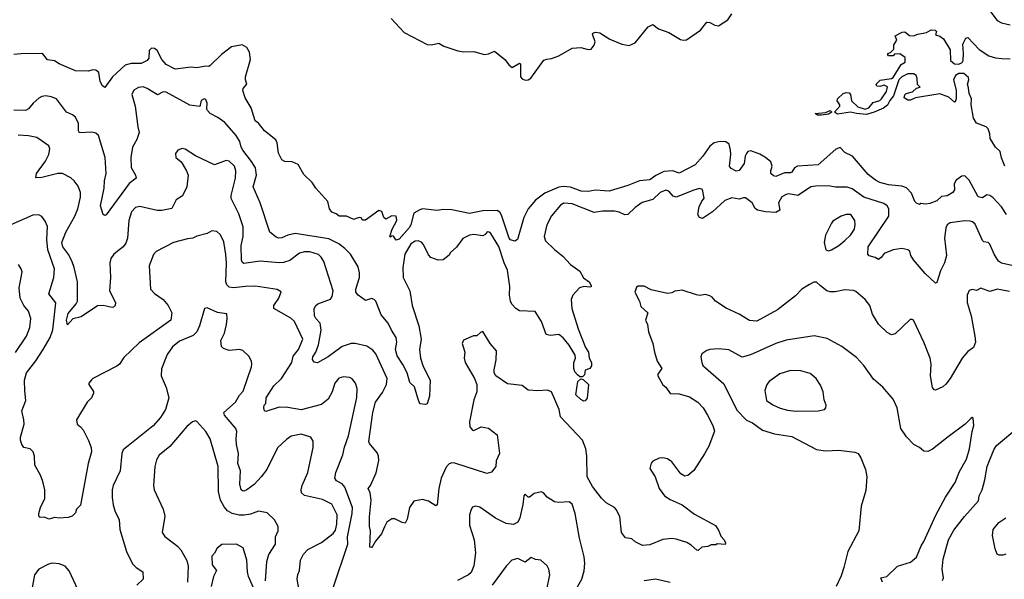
# Model space of a CAD drawing. Extents: x 1771496 to 1971148, y 471553 to 643630.
# Tile 435 of 656: x 1896895 to 1903614, y 564535 to 568356. Entities that reach past the tile are written whole.
import ezdxf

# ---------------------------------------------------------------- set-up
doc = ezdxf.new("R2010")
doc.units = 0

msp = doc.modelspace()

# ---------------------------------------------------------------- linework, layer by layer
at = {"layer": '0CON10XD'}
for points in [[(1899430, 568365), (1899519.5, 568269.5), (1899675, 568187.3), (1899705.3, 568184.7), (1899755, 568196.5), (1899789.4, 568175), (1899885, 568143.5), (1899925, 568136.9), (1899995, 568138.9), (1900065, 568118.2), (1900095, 568122), (1900135, 568140), (1900205.2, 568085.2), (1900235, 568044.4), (1900255, 568030.6), (1900305, 568059.2), (1900313.3, 568055), (1900312.3, 567965), (1900325, 567951.1), (1900345, 567944), (1900365, 567945.5), (1900383.3, 567956.7), (1900471.2, 568078.8), (1900492.9, 568087.1), (1900525, 568091.6), (1900575, 568109.3), (1900665, 568161.7), (1900725, 568165.3), (1900775, 568151.8), (1900794.7, 568155.3), (1900815, 568182.9), (1900821.2, 568205), (1900803.4, 568256.6), (1900806.2, 568265), (1900825, 568270.5), (1900855, 568266.2), (1900923.1, 568223.1), (1901005, 568189.2), (1901055, 568180), (1901095, 568197.3), (1901185, 568306), (1901215, 568322.5), (1901255, 568294.5), (1901325, 568268.8), (1901405, 568221.1), (1901425, 568215.5), (1901445, 568217.9), (1901541.1, 568285), (1901585, 568338), (1901605, 568337.1), (1901637.8, 568317.8), (1901665, 568314.5), (1901728.2, 568355), (1901754.7, 568395)], [(1903515, 568416.5), (1903565, 568351.1), (1903595, 568334.4), (1903655, 568321.9)], [(1903369.6, 567889.6), (1903363.5, 567915), (1903373.3, 567945), (1903370.7, 567960.7), (1903338.1, 567988.1), (1903305, 567989.2), (1903280.4, 567975), (1903268.5, 567945), (1903285.3, 567875), (1903285.4, 567814.6), (1903280, 567795), (1903275, 567793.3), (1903236.1, 567826.1), (1903175, 567850), (1903007.5, 567822.5), (1902975, 567807.5), (1902955, 567806.7), (1902931.7, 567821.7), (1902935, 567842.5), (1902945, 567852.5), (1902987, 567863), (1903015, 567887.5), (1903040, 567895), (1903023, 567913), (1903020, 567955), (1903012.5, 567975), (1902995.9, 567985.9), (1902955, 567985.5), (1902915, 567965.7), (1902893.7, 567946.3), (1902859.2, 567835), (1902833.1, 567805), (1902816.7, 567773.3), (1902789.2, 567750.8), (1902726.6, 567723.4), (1902675, 567708.2), (1902604.6, 567714.6), (1902565, 567725.6), (1902475, 567711.8), (1902455.8, 567725), (1902491.9, 567765), (1902491.4, 567775), (1902473, 567803), (1902476.2, 567815), (1902515, 567851.4), (1902535, 567858.6), (1902555, 567856.2), (1902564.2, 567844.2), (1902571.2, 567801.2), (1902615, 567761.4), (1902665, 567745.5), (1902689.4, 567755), (1902718.9, 567791.1), (1902765, 567804.5), (1902777.1, 567815), (1902811.4, 567865), (1902816.9, 567896.9), (1902795, 567908.9), (1902765, 567900), (1902745, 567902.5), (1902740, 567915), (1902767.1, 567942.9), (1902845, 567954.3), (1902855, 567961.2), (1902910, 568050), (1902937.5, 568065), (1902938.3, 568098.3), (1902901.7, 568121.7), (1902865, 568120), (1902855, 568110), (1902825, 568110), (1902820, 568115), (1902820, 568125), (1902838.3, 568131.7), (1902860, 568155), (1902860, 568185), (1902880, 568215), (1902870, 568245), (1902918.3, 568271.7), (1902935, 568272.5), (1902967.5, 568247.5), (1902993.6, 568246.4), (1903025, 568258), (1903082.5, 568267.5), (1903115, 568286.7), (1903142.5, 568285), (1903152.5, 568275), (1903145, 568252.5), (1903175, 568243.8), (1903198.8, 568225), (1903245, 568150), (1903248, 568078), (1903274.7, 568054.7), (1903305, 568051.8), (1903326.1, 568063.9), (1903333.4, 568076.6), (1903335.7, 568125.7), (1903332.1, 568187.9), (1903350.9, 568229.1), (1903365, 568234), (1903442.1, 568152.1), (1903509.4, 568109.4), (1903555, 568096), (1903598.3, 568091.7), (1903655, 568088.8)], [(1903629.5, 567025), (1903595, 567078.1), (1903535, 567142.5), (1903515, 567156), (1903495, 567160), (1903465, 567139.2), (1903435, 567146.2), (1903375, 567261.2), (1903345, 567288.8), (1903325, 567286.7), (1903285, 567261.2), (1903272.9, 567235), (1903274.4, 567195), (1903262.5, 567175), (1903225, 567153.1), (1903185, 567148), (1903155, 567118.1), (1903105, 567100.5), (1903075.7, 567095.7), (1903045, 567100), (1903035, 567093.3), (1903015, 567102.5), (1903003.3, 567115), (1902981.7, 567171.7), (1902947.3, 567207.3), (1902915, 567219.4), (1902825, 567229.2), (1902765, 567244), (1902735, 567259.2), (1902685, 567299.2), (1902578.8, 567425), (1902525, 567449.4), (1902495, 567484), (1902465, 567472.5), (1902345, 567365.9), (1902203.9, 567356.1), (1902183.1, 567345), (1902165, 567314.2), (1902155, 567309.2), (1902115, 567309.4), (1902055, 567285.2), (1902038.9, 567288.9), (1902020.8, 567305), (1902020, 567325), (1902031.1, 567355), (1902020.6, 567385), (1901985.4, 567415), (1901945, 567438.6), (1901885, 567461.5), (1901865, 567455.6), (1901855, 567442.5), (1901846.7, 567425), (1901839.4, 567375), (1901805, 567326), (1901785, 567322.5), (1901749.4, 567339.4), (1901738.9, 567355), (1901748.2, 567435), (1901745.5, 567464.5), (1901735.8, 567505.8), (1901715, 567522.7), (1901675, 567523.5), (1901635, 567514.4), (1901605, 567492.9), (1901556.7, 567423.3), (1901505, 567365.8), (1901395, 567308.2), (1901353.4, 567323.4), (1901291.1, 567318.9), (1901237.1, 567292.8), (1901195, 567263.5), (1901125, 567256.3), (1901045, 567223.4), (1900916.7, 567185), (1900825, 567192.2), (1900775, 567183.5), (1900726, 567186), (1900655, 567211.6), (1900605, 567216.7), (1900575, 567212.2), (1900479.1, 567170.9), (1900416.1, 567123.9), (1900365.5, 567064.5), (1900335.6, 567005), (1900292.9, 566855), (1900275, 566842.9), (1900245, 566853.1), (1900235, 566864.4), (1900182.2, 567022.2), (1900170.8, 567040.8), (1900153, 567053), (1900055, 567050.4), (1899965, 567032.9), (1899845, 567057.5), (1899785, 567059.5), (1899745, 567053.3), (1899645, 567063.8), (1899625, 567058.8), (1899585, 567033.8), (1899563.8, 566955), (1899552, 566935), (1899485, 566858), (1899465, 566850), (1899445, 566877.5), (1899435, 566880), (1899425, 566870), (1899420, 566875), (1899436, 566925), (1899469.2, 566985), (1899463.6, 567013.6), (1899435, 567016.7), (1899393, 566993), (1899380, 567005), (1899366.2, 567046.2), (1899345, 567052.5), (1899255, 566986.7), (1899235, 566987.5), (1899225, 567002.5), (1899215, 567006.2), (1899192, 566998), (1899175, 566991.2), (1899125, 567013.3), (1899075, 567013.3), (1899055, 567030), (1899025, 567042.5), (1899010, 567065), (1898998.8, 567115), (1898916.7, 567205), (1898890, 567245), (1898835, 567300), (1898796.4, 567366.4), (1898755, 567385.8), (1898705, 567386.7), (1898685, 567400), (1898661.4, 567445), (1898651.4, 567515), (1898642, 567535), (1898565, 567597.5), (1898525, 567650), (1898501.2, 567665), (1898474.3, 567754.3), (1898433.2, 567823.2), (1898418.3, 567871.7), (1898421.2, 567885), (1898444, 567915), (1898435.8, 567945), (1898437.1, 567965), (1898469.2, 568085), (1898462.2, 568135), (1898445, 568166.9), (1898413.8, 568183.8), (1898340.3, 568169.8), (1898272.6, 568117.4), (1898195, 568042), (1898185, 568036), (1898165, 568038.8), (1898101.7, 568028.3), (1898065, 568032), (1897955, 568018), (1897895, 568050), (1897864.1, 568084.1), (1897833.5, 568145), (1897815, 568158.8), (1897795, 568160.9), (1897778.5, 568145), (1897776.4, 568093.6), (1897765, 568076.2), (1897725, 568056), (1897655, 568057.5), (1897614, 568045), (1897528.8, 567965), (1897475, 567893.3), (1897460, 567905), (1897445, 567933.3), (1897434, 567995), (1897415, 568010.8), (1897395, 568013.8), (1897365, 568003.3), (1897275, 568006), (1897165, 568053.8), (1897132.5, 568075), (1897085, 568082.5), (1897050, 568125), (1896905, 568123.8), (1896855, 568118)], [(1903665, 566678.5), (1903595, 566694.3), (1903575, 566708), (1903545.3, 566755), (1903515, 566822.2), (1903505, 566834.2), (1903475, 566838.1), (1903465, 566849.4), (1903415, 566959.2), (1903396.2, 566976.2), (1903381.1, 566981.1), (1903345, 566982.7), (1903245, 566969.5), (1903224.3, 566955), (1903215.5, 566934.5), (1903205.4, 566865), (1903218.8, 566745), (1903205.6, 566695), (1903177.9, 566642.1), (1903155, 566562.5), (1903145, 566556.7), (1903075, 566622.2), (1902995, 566715.7), (1902977.5, 566745), (1902969.2, 566775), (1902955.6, 566785.6), (1902915, 566793.5), (1902855, 566785.5), (1902795, 566758.6), (1902775, 566732), (1902755, 566718.8), (1902732.2, 566732.2), (1902692.8, 566742.8), (1902684, 566755), (1902685.7, 566805), (1902826.9, 567015), (1902826.4, 567065), (1902815.3, 567085.3), (1902791.1, 567101.1), (1902655.7, 567145), (1902575, 567200), (1902541.9, 567211.9), (1902462.6, 567212.6), (1902415, 567221.4), (1902325, 567219.4), (1902295, 567215.6), (1902264.7, 567195.3), (1902205.4, 567154.6), (1902143.7, 567166.3), (1902125, 567163.3), (1902095, 567145.7), (1902072.5, 567105), (1902081.5, 567055), (1902055, 567038.9), (1901985, 567043), (1901930, 567055), (1901915, 567066.9), (1901894.5, 567105), (1901848.6, 567138.6), (1901835, 567140.3), (1901805, 567130.3), (1901755, 567139), (1901707.7, 567122.3), (1901622.7, 567045), (1901555, 566997.5), (1901534, 567005), (1901522.2, 567025), (1901532.3, 567077.7), (1901547, 567113), (1901565, 567137.5), (1901555, 567196.2), (1901535, 567202.5), (1901495, 567191.9), (1901375, 567143.3), (1901355, 567151.9), (1901325, 567185.7), (1901305, 567191.4), (1901266, 567175), (1901215, 567128.6), (1901142.6, 567107.4), (1901095, 567073.1), (1901045, 567025.6), (1901025, 567024.5), (1900985, 567042.7), (1900955, 567047.9), (1900872.2, 567047.8), (1900815, 567038.5), (1900665, 567099.1), (1900607.3, 567102.7), (1900585, 567088.6), (1900525, 567015.6), (1900493.3, 566955), (1900474.4, 566875), (1900484.2, 566845), (1900545, 566786), (1900602.3, 566742.3), (1900654.2, 566684.2), (1900718.7, 566638.7), (1900743.6, 566593.6), (1900782, 566565), (1900795, 566540), (1900795, 566532.5), (1900785, 566528.8), (1900745, 566534), (1900715, 566525.7), (1900668.8, 566475), (1900658.7, 566445), (1900663.3, 566385), (1900706, 566245), (1900756.8, 566116.8), (1900777.2, 566085), (1900781.1, 566045), (1900796.7, 566015), (1900798.3, 565991.7), (1900785, 565974), (1900755, 565963.3), (1900748.8, 565931.2), (1900735, 565917.1), (1900717.9, 565917.9), (1900701.1, 565931.1), (1900682.6, 565952.6), (1900676.5, 565975), (1900677.2, 566015), (1900687.6, 566045), (1900685.3, 566065), (1900645, 566134.5), (1900605, 566182.9), (1900575, 566205.6), (1900515, 566198.6), (1900487.3, 566207.3), (1900455.7, 566295), (1900413.6, 566363.6), (1900305, 566368.8), (1900280, 566385), (1900254.3, 566414.3), (1900244, 566435), (1900236.9, 566475), (1900239.6, 566535), (1900224, 566645), (1900200.2, 566695), (1900165, 566808.1), (1900110, 566895), (1900100, 566905), (1900085, 566908), (1900071.7, 566888.3), (1900055, 566880), (1899995, 566889.4), (1899965.5, 566884.5), (1899918.6, 566861.4), (1899876.4, 566803.6), (1899833.3, 566765), (1899825, 566747.5), (1899785, 566716.2), (1899750, 566715), (1899701.7, 566731.7), (1899685, 566751.2), (1899651.7, 566821.7), (1899636.4, 566836.4), (1899615, 566845.4), (1899595, 566844.6), (1899565, 566825.4), (1899524.4, 566755), (1899510.3, 566665), (1899510.9, 566595), (1899556.5, 566505), (1899573.1, 566405), (1899619.7, 566265), (1899635.5, 566175), (1899623.8, 566105), (1899629.6, 566045), (1899648.3, 565988.3), (1899695.6, 565895), (1899690.8, 565785), (1899675, 565732.5), (1899665, 565727.5), (1899625, 565732.5), (1899611.7, 565771.7), (1899590, 565850), (1899558.1, 565878.1), (1899538.2, 565945), (1899510.8, 566000.8), (1899470.8, 566060.8), (1899458.9, 566105), (1899468.2, 566155), (1899463.5, 566185), (1899431.9, 566235), (1899409.5, 566285), (1899361.5, 566341.5), (1899325.5, 566435), (1899315, 566445.5), (1899295, 566451.5), (1899255, 566439.1), (1899205.4, 566475), (1899189.2, 566495), (1899189.1, 566515), (1899214, 566595), (1899215, 566627.5), (1899205, 566667.5), (1899152.8, 566755), (1899115, 566794.8), (1899074, 566825), (1899005, 566859.3), (1898775, 566896.1), (1898725, 566885.6), (1898685, 566866), (1898664.1, 566864.1), (1898645, 566870), (1898602, 566905), (1898536.1, 567106.1), (1898489.1, 567215), (1898511.6, 567295), (1898504.3, 567345), (1898477.9, 567387.9), (1898416.7, 567465), (1898406.2, 567485), (1898398, 567525), (1898372.9, 567565), (1898295, 567652.9), (1898248.1, 567688.1), (1898195.4, 567715.4), (1898175.8, 567735), (1898171.2, 567745), (1898175.4, 567785.4), (1898165, 567811.2), (1898155, 567816), (1898134.3, 567805), (1898125, 567763.8), (1898055, 567771.8), (1897895, 567860), (1897875, 567862.9), (1897835, 567842.2), (1897765.8, 567885.8), (1897736.9, 567896.9), (1897705, 567893.9), (1897674.5, 567875), (1897660.8, 567845), (1897682.7, 567765), (1897700.4, 567625), (1897710.9, 567585), (1897695, 567538.8), (1897665, 567486), (1897652.6, 567415), (1897655.8, 567345.8), (1897684.5, 567295), (1897689.2, 567275), (1897642.1, 567237.9), (1897485, 567024), (1897475, 567018.8), (1897464, 567025), (1897447.1, 567085), (1897472.5, 567205), (1897474.2, 567255), (1897485.6, 567305), (1897477.9, 567415), (1897431.8, 567565), (1897415, 567581.1), (1897388.3, 567588.3), (1897303.3, 567583.3), (1897296.7, 567596.7), (1897297, 567647), (1897275, 567690.6), (1897255.8, 567705.8), (1897213.9, 567723.9), (1897145.3, 567815.2), (1897109.8, 567829.8), (1897074.2, 567835.8), (1897045, 567832), (1897025, 567820), (1896986.2, 567785), (1896955, 567746.4), (1896934, 567736), (1896855, 567738.6)], [(1903618.8, 567355), (1903595, 567413.3), (1903586.9, 567456.9), (1903555, 567486.2), (1903517.5, 567545), (1903516.4, 567576.4), (1903505, 567610), (1903490, 567625), (1903425, 567650), (1903405, 567683.3), (1903387.1, 567775), (1903390, 567815), (1903375, 567852.5), (1903369.6, 567889.6)], [(1902365, 567703.8), (1902340, 567705), (1902322.5, 567715), (1902395, 567721.2), (1902425, 567735.5), (1902436.7, 567725), (1902415, 567711.1), (1902365, 567703.8)], [(1901227.5, 566085), (1901244.3, 566025), (1901277.5, 565975), (1901250, 565935), (1901250, 565925), (1901285, 565863.3), (1901305, 565846), (1901335, 565804), (1901395, 565800.8), (1901465, 565781.9), (1901523.3, 565745), (1901558.8, 565705), (1901589.2, 565655), (1901625.6, 565585.6), (1901636.9, 565546.9), (1901596.9, 565443.1), (1901568.2, 565391.8), (1901495, 565278.8), (1901455, 565243.6), (1901435, 565240), (1901408, 565255), (1901345, 565338), (1901315, 565358.6), (1901285, 565364.3), (1901258.8, 565361.2), (1901215, 565342), (1901205, 565328.8), (1901195, 565292.5), (1901232.5, 565235), (1901258.9, 565155), (1901294.6, 565104.6), (1901335, 565080), (1901415, 565042.5), (1901499.1, 564979.1), (1901643, 564903), (1901667, 564867), (1901680, 564830), (1901703.3, 564805), (1901712.5, 564785), (1901708.3, 564771.7), (1901655, 564777.5), (1901645, 564770), (1901615, 564770), (1901591.7, 564758.3), (1901550, 564755), (1901525, 564732.5), (1901515, 564733.8), (1901478.2, 564768.2), (1901447.2, 564787.2), (1901375, 564810), (1901345, 564813.1), (1901285, 564807.1), (1901195, 564771.4), (1901145, 564766.7), (1901095, 564790), (1901071.7, 564811.7), (1901029.3, 564819.3), (1901002, 564855), (1900989.5, 564965), (1900965, 565012.5), (1900954.5, 565024.5), (1900897.6, 565057.6), (1900865, 565088), (1900805, 565168), (1900768.6, 565235), (1900765.4, 565375), (1900758.2, 565425), (1900735, 565484.2), (1900585.8, 565645), (1900575.5, 565695.5), (1900525, 565815.8), (1900496.7, 565826.7), (1900431.2, 565821.2), (1900365, 565827.5), (1900325, 565858), (1900225, 565870), (1900144.4, 565924.4), (1900134, 565945), (1900132.5, 565965), (1900147.3, 566032.7), (1900150, 566095), (1900105.5, 566145.5), (1900055, 566226.7), (1900039.3, 566220.7), (1900015, 566197.5), (1899993, 566197), (1899923, 566167), (1899914, 566146), (1899933.6, 566086.4), (1899928.8, 566045), (1899936.2, 566015), (1899998.6, 565905), (1900014.3, 565865), (1900014.3, 565815), (1899995, 565761.2), (1899965, 565610), (1899968, 565575), (1899984.4, 565554.4), (1899995, 565551.2), (1900045, 565576), (1900095, 565568), (1900152.5, 565522.5), (1900170, 565395), (1900147.5, 565345), (1900144, 565305), (1900115, 565266.7), (1900082, 565258), (1899865, 565327.8), (1899845, 565330.6), (1899825.6, 565324.4), (1899805, 565301.2), (1899770.4, 565225), (1899754.3, 565155), (1899745, 565042.5), (1899735, 565036.7), (1899685, 565067.5), (1899645, 565080), (1899585, 565068), (1899555.6, 565024.4), (1899540, 564945), (1899525, 564918.8), (1899505, 564922), (1899455, 564947.5), (1899435, 564947.5), (1899400.8, 564925), (1899385, 564893.3), (1899365, 564845.8), (1899323.4, 564796.6), (1899305, 564763.8), (1899295, 564753.3), (1899284.1, 564754.1), (1899288.6, 564865), (1899281.1, 564895), (1899281.1, 564961.1), (1899293.5, 565075), (1899285.7, 565125), (1899272, 565155), (1899290, 565175), (1899328.7, 565261.3), (1899345.9, 565345.9), (1899344, 565375), (1899335.7, 565395.7), (1899281.4, 565461.4), (1899278, 565475), (1899304.1, 565675), (1899323.3, 565745), (1899370.6, 565809.4), (1899397.5, 565865), (1899401.8, 565905), (1899324.6, 566075), (1899305, 566098.9), (1899265, 566127.3), (1899185.3, 566145.3), (1899157.5, 566145), (1899095, 566124.4), (1898999.4, 566055), (1898926.4, 566013.6), (1898905, 566018.2), (1898892.7, 566035), (1898894.6, 566055), (1898916.7, 566085), (1898934.1, 566135), (1898952.8, 566235), (1898945, 566284.2), (1898917.1, 566315), (1898907.3, 566335), (1898905.5, 566385), (1898915.4, 566404.6), (1898930, 566415), (1899015, 566447.5), (1899028.1, 566465), (1899035.4, 566504.6), (1898970, 566705), (1898953.5, 566735), (1898935, 566753.5), (1898875, 566771.1), (1898839.1, 566770.9), (1898805, 566762.5), (1898738, 566712), (1898695, 566698.7), (1898665, 566696.1), (1898535, 566708.2), (1898472.3, 566697.7), (1898425, 566690.6), (1898415, 566697.5), (1898407.7, 566715), (1898405.9, 566815), (1898419.4, 566875), (1898420.9, 566940.9), (1898390.9, 567030.9), (1898339.2, 567135), (1898338.6, 567155), (1898368.2, 567275), (1898370, 567325), (1898361.4, 567355), (1898325, 567390), (1898305, 567394.3), (1898225, 567364.3), (1898095, 567427.1), (1898025, 567470.8), (1898004.4, 567475.6), (1897975, 567466), (1897958.8, 567441.2), (1897961.2, 567415), (1897996, 567385), (1898032.9, 567325), (1898044.3, 567295), (1898036.2, 567215), (1898005, 567153.3), (1897963.3, 567125), (1897932.4, 567067.6), (1897865, 567052.9), (1897833.1, 567053.1), (1897715, 567080.6), (1897685, 567073.1), (1897656.9, 567045), (1897640.5, 566985), (1897629.6, 566865), (1897619.8, 566830.2), (1897600.6, 566805), (1897537.1, 566755), (1897518.1, 566725), (1897509.4, 566695), (1897514.5, 566595), (1897508.8, 566505), (1897549.2, 566425), (1897545.9, 566404.1), (1897536.1, 566393.9), (1897525, 566391.2), (1897465.8, 566404.2), (1897425, 566402.9), (1897315, 566326.2), (1897257.6, 566312.4), (1897221.7, 566271.7), (1897214.7, 566305), (1897225, 566350), (1897281.5, 566415), (1897289.6, 566435), (1897288.5, 566565), (1897267.2, 566665), (1897253, 566703), (1897229.4, 566749.4), (1897190, 566805), (1897183.5, 566835), (1897208.9, 566905), (1897271.2, 567015), (1897292.8, 567065), (1897310, 567145), (1897309.6, 567175), (1897295, 567218.8), (1897266.3, 567256.3), (1897245, 567275.7), (1897186.7, 567305), (1897155, 567306.4), (1897045, 567278.5), (1897006.1, 567276.1), (1897010.5, 567305), (1897070.8, 567389.1), (1897094.5, 567435), (1897100.5, 567475), (1897094.3, 567495), (1897012.4, 567552.4), (1896955, 567563.9), (1896885, 567567.9)], [(1899031.1, 564468.9), (1899134.6, 564775), (1899132.8, 564825), (1899165, 564983.3), (1899166.9, 565025), (1899114.7, 565164.7), (1899095, 565186.5), (1899056.3, 565206.3), (1899046.7, 565225), (1899052.5, 565265), (1899100.8, 565385), (1899112.2, 565437.8), (1899139.6, 565515), (1899195, 565777.5), (1899197.8, 565837.8), (1899187.5, 565875), (1899165, 565903.8), (1899145, 565914), (1899105, 565917.5), (1899072.4, 565907.6), (1899046, 565875), (1899028.1, 565815), (1898999.5, 565765), (1898955, 565729.1), (1898815, 565692.6), (1898725, 565708.9), (1898665, 565709.6), (1898575, 565680), (1898565.9, 565685.9), (1898560, 565705), (1898564.2, 565725), (1898574.1, 565735.9), (1898577.5, 565775), (1898628.9, 565855), (1898680.9, 565905), (1898751.6, 566015), (1898761.7, 566058.3), (1898797.5, 566105), (1898826.7, 566175), (1898770.8, 566295), (1898745, 566318.6), (1898630, 566385), (1898629.2, 566405), (1898662.5, 566455), (1898678.3, 566498.3), (1898652.7, 566512.7), (1898505, 566535.5), (1898435, 566534.7), (1898354.7, 566524.7), (1898325, 566530.4), (1898308.2, 566545), (1898301.3, 566565), (1898307.2, 566695), (1898302.8, 566752.8), (1898288.2, 566838.2), (1898265, 566886.7), (1898240.7, 566910.7), (1898206.4, 566913.6), (1898175, 566896.2), (1898105, 566878.8), (1898075.7, 566864.3), (1898040.9, 566859.1), (1897945, 566834.4), (1897827.4, 566772.6), (1897808.3, 566751.7), (1897779.4, 566675), (1897787, 566517), (1897815, 566487.5), (1897875, 566445.8), (1897908.6, 566405), (1897932.9, 566355), (1897927.1, 566305), (1897711.4, 566148.6), (1897605, 566050), (1897575.6, 566004.4), (1897558.8, 565991.2), (1897395, 565906.7), (1897384.1, 565895.9), (1897367.5, 565875), (1897367.5, 565865), (1897397.7, 565817.7), (1897398, 565805), (1897386, 565775), (1897355.7, 565744.3), (1897282, 565625), (1897286.7, 565595), (1897310, 565575), (1897328, 565555), (1897365, 565483.3), (1897381.9, 565435), (1897385.6, 565405), (1897362.2, 565325), (1897309.5, 565040.5), (1897282.5, 565015), (1897275, 564990), (1897253, 564967), (1897225, 564956.7), (1897165, 564952), (1897135, 564956), (1897095, 564946.7), (1897065, 564960), (1897035, 564957.5), (1897026.7, 564966.7), (1897026.2, 564985), (1897036, 565025), (1897066.1, 565086.1), (1897065.9, 565145.9), (1897052.3, 565202.3), (1897038, 565245), (1896999.2, 565315), (1896995.7, 565375), (1896986.4, 565406.4), (1896965.6, 565425.6), (1896923.8, 565435), (1896908.6, 565455), (1896900.6, 565485), (1896900.6, 565505), (1896925.6, 565595), (1896924.4, 565625), (1896909.1, 565685), (1896936.2, 565755), (1896931.1, 565821.1), (1896928.8, 565895), (1896941.1, 565945), (1897005, 566025.6), (1897055.4, 566105), (1897102, 566185), (1897121.5, 566238.5), (1897142.3, 566422.3), (1897093.3, 566485), (1897128.8, 566595), (1897131.5, 566655), (1897087.5, 566785), (1897081.2, 566855), (1897085.7, 566945), (1897069.7, 566979.7), (1897045, 567011.2), (1897025, 567023.8), (1896985, 567020.8), (1896815, 566945.5)], [(1902415, 566776.7), (1902435, 566783.8), (1902485.6, 566814.4), (1902525, 566848), (1902565.4, 566884.6), (1902591.4, 566925), (1902597.3, 566957.3), (1902594.1, 566984.1), (1902567.5, 567025), (1902535, 567026), (1902500, 567015), (1902445, 566980), (1902435, 566966.7), (1902394.3, 566885), (1902386, 566835), (1902397.5, 566785), (1902415, 566776.7)], [(1896866.6, 566083.4), (1896942.2, 566195), (1896963.3, 566255), (1896971.9, 566315), (1896955.6, 566365), (1896923.5, 566405), (1896898.5, 566455), (1896891.8, 566525), (1896910.8, 566635), (1896905.6, 566655.6), (1896886, 566685)], [(1903650, 566500), (1903565, 566517.1), (1903515, 566500), (1903455, 566522.5), (1903425, 566506.7), (1903395, 566513.8), (1903375, 566506.7), (1903360, 566475), (1903361.9, 566425), (1903389.1, 566335), (1903414.3, 566195.7), (1903418.9, 566155), (1903405, 566116.7), (1903365, 566090), (1903327.5, 566045), (1903244.4, 565905.6), (1903215, 565866.7), (1903195, 565850), (1903145, 565826.2), (1903135, 565828.8), (1903123.3, 565845), (1903110, 565925), (1903114.4, 566005), (1903107.8, 566045), (1903065, 566153.8), (1902995, 566303.3), (1902985, 566310), (1902971.7, 566308.3), (1902869.1, 566210.9), (1902845, 566204.2), (1902815, 566220.8), (1902755, 566278), (1902714.6, 566344.6), (1902695.6, 566405), (1902665, 566445.8), (1902600.9, 566500.9), (1902585, 566507.5), (1902525, 566511.1), (1902461.1, 566498.9), (1902425, 566498.6), (1902403.3, 566505), (1902359.2, 566539.2), (1902333, 566563), (1902315, 566563.3), (1902285, 566548.8), (1902233.2, 566516.8), (1902189.1, 566470.9), (1902066, 566374), (1901925, 566296.9), (1901875, 566302), (1901804.2, 566344.2), (1901715.8, 566385.8), (1901644.2, 566434.2), (1901621.7, 566461.7), (1901605, 566471.2), (1901575, 566480), (1901535, 566473.8), (1901513, 566477), (1901415, 566508.8), (1901365, 566503.3), (1901345, 566490), (1901316.4, 566486.4), (1901205, 566512.5), (1901157, 566537), (1901115, 566537.5), (1901105, 566530), (1901093.3, 566495), (1901123.8, 566435), (1901135, 566397.5), (1901181.2, 566355), (1901166, 566305), (1901179.2, 566275), (1901186, 566225), (1901215.8, 566145), (1901227.5, 566085)], [(1898814.4, 564395), (1898788.6, 564535), (1898792.5, 564567.5), (1898804.2, 564595), (1898811.4, 564665), (1898832.8, 564707.2), (1898861.4, 564738.6), (1898955, 564787.1), (1899035, 564848.9), (1899049.6, 564870.4), (1899058.7, 564911.3), (1899062.3, 564975), (1899025, 565047.8), (1898960.7, 565080.7), (1898837.8, 565107.8), (1898818, 565125), (1898815.7, 565145), (1898823.1, 565175), (1898861.9, 565265), (1898898, 565435), (1898898.3, 565478.3), (1898882.5, 565505), (1898815, 565525.8), (1898747.7, 565512.3), (1898715, 565488.8), (1898655, 565433.8), (1898581.9, 565285), (1898543.1, 565235), (1898495, 565183.3), (1898445, 565145.7), (1898425, 565137.5), (1898415, 565138), (1898406.9, 565146.9), (1898397.9, 565185), (1898402.1, 565275), (1898383.8, 565325), (1898387.1, 565395), (1898373.5, 565455), (1898372.7, 565495), (1898376.2, 565545), (1898370.9, 565565), (1898293.1, 565655), (1898288.6, 565675), (1898367.1, 565745), (1898395, 565792), (1898420.2, 565819.8), (1898477.5, 565985), (1898479.2, 566005), (1898476, 566025), (1898458.8, 566058.8), (1898417, 566097), (1898395, 566104.3), (1898325, 566097.1), (1898285, 566110), (1898271.4, 566125), (1898267.8, 566165), (1898292.7, 566215), (1898306.3, 566273.7), (1898311.2, 566315), (1898307.5, 566347.5), (1898245, 566356.2), (1898175, 566387.5), (1898157, 566383), (1898122.7, 566265), (1898104.5, 566225), (1898079.7, 566200.3), (1897985, 566160), (1897938.1, 566121.9), (1897900.5, 566069.5), (1897862.7, 565972.7), (1897860, 565925), (1897895.7, 565845), (1897911.9, 565775), (1897890.6, 565695), (1897855, 565640), (1897805, 565582), (1897600.2, 565419.8), (1897591.5, 565395), (1897581.1, 565275), (1897533.1, 565175), (1897526.5, 565145), (1897525.5, 565094.5), (1897533.1, 565043.1), (1897546.2, 564996.2), (1897573.4, 564943.4), (1897578.5, 564875), (1897624.4, 564725), (1897665, 564641.2), (1897690, 564615), (1897736.2, 564585), (1897738, 564535), (1897695.4, 564494.6)], [(1902783.8, 564515), (1902772.5, 564545), (1902812.9, 564555), (1902885, 564625.5), (1902975, 564652.5), (1903015, 564685.7), (1903046.3, 564763.6), (1903065, 564792.5), (1903147.2, 564972.8), (1903213.6, 565096.4), (1903278.9, 565195), (1903308.3, 565271.7), (1903355.6, 565355), (1903376.7, 565425), (1903394.2, 565545), (1903405.8, 565585), (1903402.5, 565635), (1903395, 565640), (1903385, 565633.8), (1903346.2, 565595), (1903231.1, 565508.9), (1903125, 565424), (1903093, 565407), (1903065, 565410.8), (1903035, 565435.8), (1902998, 565455), (1902948, 565508), (1902908.1, 565565), (1902883.3, 565705), (1902855.5, 565765.5), (1902785, 565846), (1902721.4, 565901.4), (1902655.6, 565995.6), (1902605, 566048.8), (1902505, 566124), (1902405, 566179.2), (1902316.8, 566196.8), (1902125, 566168.2), (1902054.7, 566145.3), (1901883.1, 566066.9), (1901825, 566051.4), (1901735, 566100.9), (1901665, 566109.5), (1901605, 566104.3), (1901585, 566097.1), (1901550, 566075), (1901544.3, 566055), (1901549.2, 566015), (1901558.1, 565995), (1901700, 565870), (1901789.1, 565689.1), (1901855, 565621.1), (1901895, 565603.6), (1901965, 565552.5), (1902045, 565527.9), (1902165, 565510), (1902332, 565422), (1902395, 565411.1), (1902485, 565416.7), (1902595, 565402.5), (1902616.2, 565395), (1902634.5, 565364.5), (1902667.1, 565285), (1902675.6, 565235), (1902669.7, 565140.3), (1902636.9, 565035), (1902622, 564865), (1902546.7, 564725), (1902520, 564615), (1902501.7, 564558.3), (1902466.7, 564485)], [(1902195, 565683.3), (1902345, 565684.3), (1902387.5, 565695), (1902397.5, 565705), (1902398.8, 565725), (1902385, 565760), (1902378, 565815), (1902360.6, 565860.6), (1902331.2, 565905), (1902289.3, 565939.3), (1902225, 565959.2), (1902155, 565960), (1902082.6, 565937.4), (1902009.2, 565885), (1901992.9, 565865), (1901980.8, 565825), (1901991.2, 565755), (1902035, 565725.7), (1902085, 565703.6), (1902135, 565690.4), (1902195, 565683.3)], [(1900745, 565752), (1900725, 565762.5), (1900691.1, 565795), (1900704.2, 565885), (1900725, 565904.2), (1900739.5, 565899.5), (1900775.7, 565865), (1900768.3, 565771.7), (1900755, 565753.8), (1900745, 565752)], [(1898572, 564525), (1898582.2, 564657.7), (1898596.3, 564703.6), (1898640, 564775), (1898640, 564825), (1898658.6, 564865), (1898660, 564895), (1898635, 564942), (1898585, 564990), (1898525, 565000), (1898469.3, 564980.7), (1898426.3, 564973.7), (1898393.4, 564973.4), (1898344.7, 564984.7), (1898312.4, 565002.4), (1898289.5, 565029.5), (1898266, 565076), (1898251.2, 565135), (1898249.5, 565305), (1898194.4, 565494.4), (1898165, 565543.8), (1898105, 565613.3), (1898095, 565616.2), (1898075, 565610), (1898035, 565578.8), (1897919, 565441), (1897847.9, 565382.1), (1897829.5, 565350.5), (1897816.7, 565305), (1897808.6, 565175), (1897812.5, 565145), (1897873, 565013), (1897885.7, 564965.7), (1897868, 564855), (1897885, 564826.2), (1897942, 564785), (1897972.4, 564762.4), (1897995, 564735.8), (1898035, 564664), (1898044.4, 564625.6), (1898040.6, 564515)], [(1903193.2, 564526.8), (1903198.6, 564545), (1903191.1, 564605), (1903197.6, 564672.4), (1903233.5, 564805), (1903269.8, 564870.2), (1903341.9, 564965), (1903439.1, 565070.9), (1903443.5, 565105), (1903463.3, 565145), (1903481.8, 565215), (1903497.9, 565305), (1903514, 565346), (1903545.4, 565424.6), (1903560.9, 565449.1), (1903713.8, 565575)], [(1900673.7, 564436.3), (1900731.1, 564535), (1900747, 564593), (1900750.9, 564645), (1900748, 564688), (1900715.5, 564815), (1900686, 564985), (1900665, 565048.8), (1900645, 565064), (1900575, 565058.9), (1900545, 565064.4), (1900493.8, 565095), (1900468.8, 565125), (1900455, 565132.5), (1900405, 565122), (1900375, 565096), (1900365, 565096.2), (1900345, 565116.2), (1900334.4, 565105.6), (1900329.4, 565045), (1900309.1, 564955), (1900294, 564926)], [(1900294, 564926), (1900265, 564910.4), (1900215, 564916.2), (1900142.4, 564952.4), (1900035, 565027.5), (1900005, 565033.8), (1899985, 565026.7), (1899975, 565012.5), (1899964.5, 564975), (1899964.5, 564905.5), (1899996.5, 564805), (1900006.2, 564715), (1899995, 564627.5), (1899975, 564580.8), (1899958, 564565), (1899882.3, 564527.7)], [(1903625, 564707.5), (1903605, 564699.2), (1903578.8, 564698.8), (1903566.4, 564706.4), (1903552.5, 564742.5), (1903534.4, 564835), (1903538.1, 564875), (1903576.4, 564923.6), (1903625, 564955.6)], [(1898514.2, 564425), (1898456.5, 564555), (1898448.9, 564585), (1898445.4, 564665), (1898420.8, 564750.8), (1898375, 564776), (1898275, 564772), (1898242.1, 564747.9), (1898225, 564712.5), (1898205.9, 564694.1), (1898209.6, 564635), (1898238.6, 564595), (1898216.8, 564555), (1898201.5, 564485)], [(1897295, 564460), (1897232.1, 564592.1), (1897205.7, 564625), (1897165, 564641.5), (1897115.5, 564644.5), (1897091.1, 564638.9), (1897026, 564605), (1896995.7, 564565), (1896978.1, 564465)], [(1900491.8, 564465), (1900511.9, 564565), (1900506, 564605), (1900495, 564626.7), (1900452.5, 564665), (1900415, 564671.2), (1900385, 564684), (1900345, 564652.9), (1900295, 564678), (1900253.8, 564665), (1900215.5, 564624.5), (1900119.4, 564495)], [(1901335, 564514), (1901235, 564535.6), (1901156.7, 564525)]]:
    msp.add_lwpolyline(points, dxfattribs=at)

doc.saveas('drawing.dxf')
